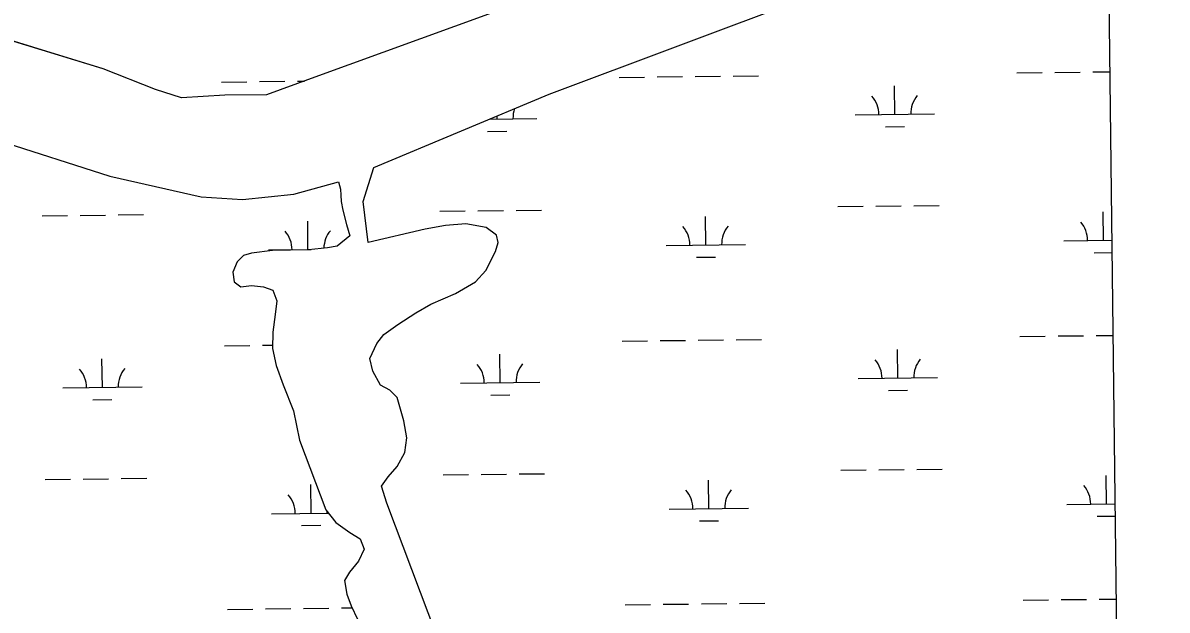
# Model space of a CAD drawing. Extents: x 3684037 to 3722149, y 433263 to 459021.
# Drawn here: x 3718483 to 3719927, y 451169 to 451910 of the extents above; entities that cross this region are included whole.
import ezdxf

# ---------------------------------------------------------------- set-up
doc = ezdxf.new("R2010")
doc.units = 0
for name, color, linetype in [('V-GRID-FRAM', 7, 'Continuous'), ('V-TOPO-SHOR', 7, 'Continuous'), ('V-WETL-SWMP', 7, 'Continuous')]:
    doc.layers.add(name, color=color, linetype=linetype)

msp = doc.modelspace()

# ---------------------------------------------------------------- linework, layer by layer
at = {"layer": 'V-GRID-FRAM'}
msp.add_lwpolyline([(3688058.9, 456858.9), (3719789.3, 457228.1), (3720008.8, 439046.9), (3688262.6, 438677.5), (3688058.9, 456858.9)], dxfattribs=at)
at = {"layer": 'V-TOPO-SHOR'}
for p, q in [((3719146.8, 451819.7), (3719805.1, 452066.3)), ((3719074.9, 451922.1), (3718846.7, 451839.2)), ((3718584.2, 451851.5), (3718406.4, 451906.1)), ((3718079.2, 451880.3), (3718592.6, 451716)), ((3718650.3, 451825.4), (3718584.2, 451851.5)), ((3718846.7, 451839.2), (3718790.4, 451818.6)), ((3718683.1, 451815), (3718650.3, 451825.4)), ((3718737.6, 451818.5), (3718683.1, 451815)), ((3718790.4, 451818.6), (3718737.6, 451818.5)), ((3718925.6, 451727), (3719146.8, 451819.7)), ((3718912.5, 451684), (3718925.6, 451727)), ((3718592.6, 451716), (3718707.9, 451690.2)), ((3718824.7, 451693.3), (3718881.1, 451709.2)), ((3718881.1, 451709.2), (3718883.8, 451699.8)), ((3718760.1, 451686.5), (3718824.7, 451693.3)), ((3718883.8, 451699.8), (3718884, 451692)), ((3718707.9, 451690.2), (3718760.1, 451686.5)), ((3718884, 451692), (3718884.6, 451684)), ((3718884.6, 451684), (3718886.5, 451673.2)), ((3718918.5, 451632.6), (3718912.5, 451684)), ((3718886.5, 451673.2), (3718891.1, 451655)), ((3718891.1, 451655), (3718895.4, 451641)), ((3719016, 451654.1), (3718990.6, 451649.2)), ((3719042, 451656.2), (3719016, 451654.1)), ((3719067.6, 451651.2), (3719042, 451656.2)), ((3719080.7, 451641.7), (3719067.6, 451651.2)), ((3718895.4, 451641), (3718879.6, 451627.9)), ((3718990.6, 451649.2), (3718918.5, 451632.6)), ((3719082.5, 451632.6), (3719080.7, 451641.7)), ((3718798, 451622.2), (3718771.3, 451619)), ((3718843.2, 451623.2), (3718798, 451622.2)), ((3718867.5, 451625.9), (3718843.2, 451623.2)), ((3718879.6, 451627.9), (3718867.5, 451625.9)), ((3719067.1, 451597.1), (3719079.1, 451621.1)), ((3719079.1, 451621.1), (3719082.5, 451632.6)), ((3718753.4, 451608.2), (3718747.7, 451595)), ((3718761.3, 451616.1), (3718753.4, 451608.2)), ((3718771.3, 451619), (3718761.3, 451616.1)), ((3718747.7, 451595), (3718749.7, 451582.8)), ((3719053.9, 451583), (3719067.1, 451597.1)), ((3718749.7, 451582.8), (3718757.8, 451576.7)), ((3718757.8, 451576.7), (3718771.4, 451578)), ((3718771.4, 451578), (3718786.7, 451576.6)), ((3719028.9, 451568), (3719053.9, 451583)), ((3718786.7, 451576.6), (3718798.4, 451572.2)), ((3718798.4, 451572.2), (3718803.6, 451558.9)), ((3718997.6, 451554.7), (3719028.9, 451568)), ((3718803.6, 451558.9), (3718801.1, 451541.8)), ((3718978.8, 451543.6), (3718997.6, 451554.7)), ((3718801.1, 451541.8), (3718798.2, 451519.2)), ((3718956.1, 451528.8), (3718978.8, 451543.6)), ((3718938.3, 451516.5), (3718956.1, 451528.8)), ((3718798.2, 451519.2), (3718798.1, 451498.9)), ((3718920.9, 451485.9), (3718929.7, 451505.1)), ((3718929.7, 451505.1), (3718938.3, 451516.5)), ((3718798.1, 451498.9), (3718802.4, 451477.1)), ((3718802.4, 451477.1), (3718811.3, 451452.8)), ((3718924.7, 451470.3), (3718920.9, 451485.9)), ((3718934.2, 451452.3), (3718924.7, 451470.3)), ((3718811.3, 451452.8), (3718824.3, 451419.9)), ((3718946, 451446), (3718934.2, 451452.3)), ((3718955.2, 451437), (3718946, 451446)), ((3718963.8, 451407.6), (3718955.2, 451437)), ((3718824.3, 451419.9), (3718831.9, 451383)), ((3718967.4, 451386.1), (3718963.8, 451407.6)), ((3718831.9, 451383), (3718865.2, 451295)), ((3718965, 451367.6), (3718967.4, 451386.1)), ((3718955.3, 451349.7), (3718965, 451367.6)), ((3718943.9, 451336.6), (3718955.3, 451349.7)), ((3718935.6, 451325.2), (3718943.9, 451336.6)), ((3718942, 451303.4), (3718935.6, 451325.2)), ((3719037.2, 451051.6), (3718942, 451303.4)), ((3718865.2, 451295), (3718877.9, 451279.1)), ((3718877.9, 451279.1), (3718895.7, 451266.5)), ((3718895.7, 451266.5), (3718908.4, 451258.5)), ((3718913.4, 451245.5), (3718906.6, 451230.4)), ((3718908.4, 451258.5), (3718913.4, 451245.5)), ((3718895, 451216.4), (3718888.6, 451206.1)), ((3718906.6, 451230.4), (3718895, 451216.4)), ((3718888.6, 451206.1), (3718891.6, 451188.8)), ((3718891.6, 451188.8), (3718897.2, 451173.9)), ((3718897.2, 451173.9), (3718905, 451157))]:
    msp.add_line(p, q, dxfattribs=at)
at = {"layer": 'V-WETL-SWMP'}
for p, q in [((3719851.5, 452080.9), (3719906.3, 447540.4)), ((3719146.8, 451819.7), (3719805.1, 452066.3)), ((3718090.6, 451876.6), (3718592.6, 451716)), ((3719235.3, 451840.7), (3719267.3, 451841.1)), ((3719283.3, 451841.3), (3719315.3, 451841.7)), ((3719331.3, 451841.8), (3719363.2, 451842.2)), ((3719379.2, 451842.4), (3719411.2, 451842.8)), ((3719737.1, 451846.6), (3719769.1, 451846.9)), ((3719785.1, 451847.1), (3719817.1, 451847.5)), ((3719833.1, 451847.7), (3719854.3, 451847.9)), ((3718733.4, 451834.9), (3718765.4, 451835.3)), ((3718781.4, 451835.4), (3718813.4, 451835.8)), ((3718829.4, 451836), (3718838.3, 451836.1)), ((3719583.1, 451794), (3719582.7, 451830)), ((3718925.6, 451727), (3719146.8, 451819.7)), ((3719533.1, 451793.4), (3719633.1, 451794.6)), ((3719071.5, 451788.1), (3719131.3, 451788.8)), ((3719081.3, 451788.2), (3719081.2, 451792.2)), ((3719069.4, 451772.6), (3719093.4, 451772.9)), ((3719571.3, 451778.5), (3719595.3, 451778.7)), ((3718912.5, 451684), (3718925.6, 451727)), ((3718592.6, 451716), (3718707.9, 451690.2)), ((3718824.7, 451693.3), (3718881.1, 451709.2)), ((3718881.1, 451709.2), (3718883.8, 451699.8)), ((3718760.1, 451686.5), (3718824.7, 451693.3)), ((3718883.8, 451699.8), (3718884, 451692)), ((3718707.9, 451690.2), (3718760.1, 451686.5)), ((3718884, 451692), (3718884.6, 451684)), ((3718884.6, 451684), (3718886.5, 451673.2)), ((3718918.5, 451632.6), (3718912.5, 451684)), ((3719559.1, 451678.3), (3719591.1, 451678.7)), ((3719607.1, 451678.9), (3719639.1, 451679.2)), ((3718507.3, 451666.1), (3718539.3, 451666.4)), ((3718555.3, 451666.6), (3718587.3, 451667)), ((3718603.3, 451667.2), (3718635.3, 451667.6)), ((3718886.5, 451673.2), (3718891.1, 451655)), ((3719009.2, 451671.9), (3719041.2, 451672.3)), ((3719057.2, 451672.5), (3719089.2, 451672.8)), ((3719105.2, 451673), (3719137.2, 451673.4)), ((3719344.6, 451629.4), (3719344.1, 451665.4)), ((3719511.1, 451677.7), (3719543.1, 451678.1)), ((3719846.4, 451635.2), (3719846, 451671.2)), ((3718842.7, 451623.5), (3718842.3, 451659.5)), ((3718891.1, 451655), (3718895.4, 451641)), ((3719016, 451654.1), (3718990.6, 451649.2)), ((3719042, 451656.2), (3719016, 451654.1)), ((3719067.6, 451651.2), (3719042, 451656.2)), ((3719080.7, 451641.7), (3719067.6, 451651.2)), ((3718895.4, 451641), (3718879.6, 451627.9)), ((3718990.6, 451649.2), (3718918.5, 451632.6)), ((3719082.5, 451632.6), (3719080.7, 451641.7)), ((3719796.4, 451634.6), (3719856.8, 451635.3)), ((3718798, 451622.2), (3718771.3, 451619)), ((3718792.7, 451623), (3718846.8, 451623.6)), ((3718843.2, 451623.2), (3718798, 451622.2)), ((3718867.5, 451625.9), (3718843.2, 451623.2)), ((3718879.6, 451627.9), (3718867.5, 451625.9)), ((3719067.1, 451597.1), (3719079.1, 451621.1)), ((3719079.1, 451621.1), (3719082.5, 451632.6)), ((3719294.6, 451628.8), (3719394.6, 451630)), ((3718753.4, 451608.2), (3718747.7, 451595)), ((3718761.3, 451616.1), (3718753.4, 451608.2)), ((3718771.3, 451619), (3718761.3, 451616.1)), ((3719332.7, 451613.8), (3719356.7, 451614.1)), ((3719834.6, 451619.6), (3719857, 451619.9)), ((3718747.7, 451595), (3718749.7, 451582.8)), ((3719053.9, 451583), (3719067.1, 451597.1)), ((3718749.7, 451582.8), (3718757.8, 451576.7)), ((3718757.8, 451576.7), (3718771.4, 451578)), ((3718771.4, 451578), (3718786.7, 451576.6)), ((3719028.9, 451568), (3719053.9, 451583)), ((3718786.7, 451576.6), (3718798.4, 451572.2)), ((3718798.4, 451572.2), (3718803.6, 451558.9)), ((3718997.6, 451554.7), (3719028.9, 451568)), ((3718803.6, 451558.9), (3718801.1, 451541.8)), ((3718978.8, 451543.6), (3718997.6, 451554.7)), ((3718801.1, 451541.8), (3718798.2, 451519.2)), ((3718956.1, 451528.8), (3718978.8, 451543.6)), ((3718938.3, 451516.5), (3718956.1, 451528.8)), ((3718798.2, 451519.2), (3718798.1, 451498.9)), ((3718920.9, 451485.9), (3718929.7, 451505.1)), ((3718929.7, 451505.1), (3718938.3, 451516.5)), ((3719239.1, 451508.1), (3719271.1, 451508.4)), ((3719287.1, 451508.6), (3719319.1, 451509)), ((3719335.1, 451509.2), (3719367.1, 451509.6)), ((3719383.1, 451509.7), (3719415.1, 451510.1)), ((3719741, 451513.9), (3719773, 451514.3)), ((3719789, 451514.5), (3719821, 451514.8)), ((3719837, 451515), (3719858.3, 451515.3)), ((3718737.3, 451502.2), (3718769.3, 451502.6)), ((3718785.3, 451502.8), (3718798.1, 451502.9)), ((3718798.1, 451498.9), (3718802.4, 451477.1)), ((3719085.1, 451455.5), (3719084.7, 451491.5)), ((3719587, 451461.4), (3719586.6, 451497.4)), ((3718583.3, 451449.7), (3718582.8, 451485.7)), ((3718802.4, 451477.1), (3718811.3, 451452.8)), ((3718924.7, 451470.3), (3718920.9, 451485.9)), ((3718934.2, 451452.3), (3718924.7, 451470.3)), ((3719537, 451460.8), (3719637, 451462)), ((3718533.3, 451449.1), (3718633.3, 451450.3)), ((3718811.3, 451452.8), (3718824.3, 451419.9)), ((3718946, 451446), (3718934.2, 451452.3)), ((3719035.1, 451455), (3719135.1, 451456.1)), ((3718571.4, 451434.1), (3718595.4, 451434.4)), ((3718955.2, 451437), (3718946, 451446)), ((3718963.8, 451407.6), (3718955.2, 451437)), ((3719073.3, 451440), (3719097.3, 451440.2)), ((3719575.2, 451445.8), (3719599.2, 451446.1)), ((3718824.3, 451419.9), (3718831.9, 451383)), ((3718967.4, 451386.1), (3718963.8, 451407.6)), ((3718831.9, 451383), (3718865.2, 451295)), ((3718965, 451367.6), (3718967.4, 451386.1)), ((3718955.3, 451349.7), (3718965, 451367.6)), ((3718943.9, 451336.6), (3718955.3, 451349.7)), ((3719610.9, 451346.2), (3719642.9, 451346.6)), ((3718511.2, 451333.4), (3718543.2, 451333.8)), ((3718559.2, 451334), (3718591.2, 451334.3)), ((3718607.2, 451334.5), (3718639.2, 451334.9)), ((3718935.6, 451325.2), (3718943.9, 451336.6)), ((3719013.1, 451339.3), (3719045.1, 451339.6)), ((3719061.1, 451339.8), (3719093.1, 451340.2)), ((3719109.1, 451340.4), (3719141.1, 451340.7)), ((3719348.4, 451296.7), (3719348, 451332.7)), ((3719515, 451345.1), (3719546.9, 451345.5)), ((3719562.9, 451345.7), (3719594.9, 451346)), ((3719850.3, 451302.6), (3719849.9, 451338.6)), ((3718846.6, 451290.9), (3718846.1, 451326.9)), ((3718942, 451303.4), (3718935.6, 451325.2)), ((3719037.2, 451051.6), (3718942, 451303.4)), ((3718796.6, 451290.3), (3718868.3, 451291.1)), ((3718865.2, 451295), (3718877.9, 451279.1)), ((3719298.4, 451296.1), (3719398.4, 451297.3)), ((3719800.3, 451302), (3719860.9, 451302.7)), ((3718834.7, 451275.3), (3718858.7, 451275.6)), ((3718877.9, 451279.1), (3718895.7, 451266.5)), ((3719336.6, 451281.2), (3719360.6, 451281.4)), ((3719838.5, 451287), (3719861, 451287.3)), ((3718895.7, 451266.5), (3718908.4, 451258.5)), ((3718913.4, 451245.5), (3718906.6, 451230.4)), ((3718908.4, 451258.5), (3718913.4, 451245.5)), ((3718895, 451216.4), (3718888.6, 451206.1)), ((3718906.6, 451230.4), (3718895, 451216.4)), ((3718888.6, 451206.1), (3718891.6, 451188.8)), ((3718891.6, 451188.8), (3718897.2, 451173.9)), ((3718897.2, 451173.9), (3718905, 451157)), ((3719243, 451175.4), (3719275, 451175.8)), ((3719291, 451176), (3719323, 451176.3)), ((3719339, 451176.5), (3719371, 451176.9)), ((3719387, 451177.1), (3719419, 451177.5)), ((3719744.9, 451181.3), (3719776.9, 451181.6)), ((3719792.9, 451181.8), (3719824.9, 451182.2)), ((3719840.9, 451182.4), (3719862.3, 451182.6)), ((3718741.1, 451169.6), (3718773.1, 451170)), ((3718789.1, 451170.1), (3718821.1, 451170.5)), ((3718837.1, 451170.7), (3718869.1, 451171.1)), ((3718885.1, 451171.3), (3718898.4, 451171.4))]:
    msp.add_line(p, q, dxfattribs=at)
msp.add_lwpolyline([(3718475.6, 452723.7), (3718612.4, 452666), (3718777.4, 452598.9), (3718903.3, 452511.4), (3719067.1, 452424.1), (3719191.7, 452354.1), (3719324.2, 452314.4), (3719515.8, 452275.5), (3719707.2, 452231), (3719805.2, 452211.6), (3719840.7, 452201.6), (3719842.5, 452193.5), (3719833.6, 452183.7), (3719723.3, 452134), (3719347.9, 452017.6), (3719074.9, 451922.1), (3718846.7, 451839.2), (3718790.4, 451818.6), (3718737.6, 451818.5), (3718683.1, 451815), (3718650.3, 451825.4), (3718584.2, 451851.5), (3718406.4, 451906.1)], dxfattribs=at)
for centre, start, end in [((3719527.9, 451793.9), 359.8949, 41.4385), ((3719638.4, 451795.1), 139.8949, 181.4385), ((3719136.5, 451789.3), 159.8331, 181.4385), ((3719289.3, 451629.2), 359.8949, 41.4385), ((3719399.8, 451630.5), 139.8949, 181.4385), ((3719791.2, 451635), 359.8949, 41.4385), ((3718787.4, 451623.4), 359.8949, 41.4385), ((3718897.9, 451624.7), 139.8949, 178.8221), ((3719029.9, 451455.4), 359.8949, 41.4385), ((3719140.4, 451456.7), 139.8949, 181.4385), ((3719531.8, 451461.2), 359.8949, 41.4385), ((3719642.2, 451462.5), 139.8949, 181.4385), ((3718528, 451449.5), 359.8949, 41.4385), ((3718638.5, 451450.8), 139.8949, 181.4385), ((3719293.2, 451296.6), 359.8949, 41.4385), ((3719403.7, 451297.8), 139.8949, 181.4385), ((3719795.1, 451302.4), 359.8949, 41.4385), ((3718791.3, 451290.7), 359.8949, 41.4385), ((3718901.8, 451292), 177.893, 181.4385)]:
    msp.add_arc(centre, 35.2, start, end, dxfattribs=at)

doc.saveas('drawing.dxf')
